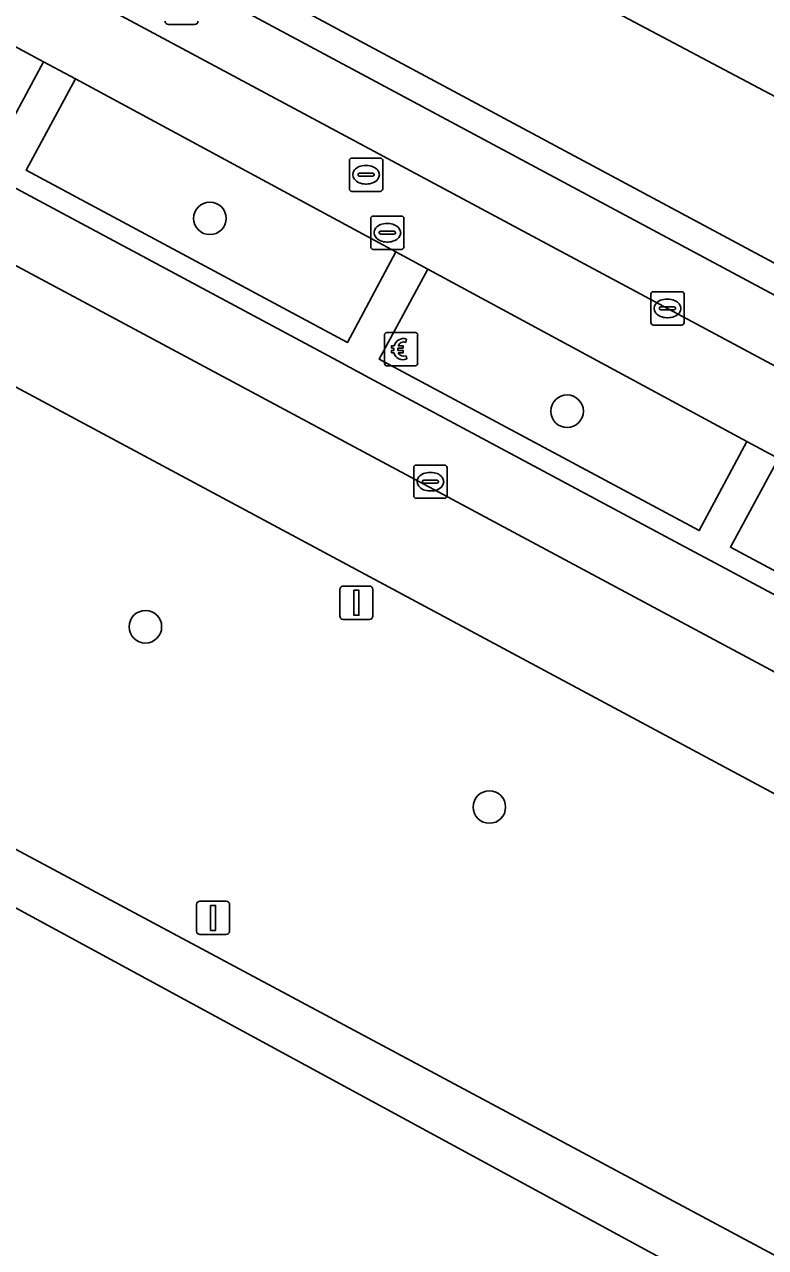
# Model space of a CAD drawing. Extents: x 159489 to 160304, y 383825 to 384531.
# Drawn here: x 159850 to 159872.27, y 383951.11 to 383987.85 of the extents above; entities that cross this region are included whole.
import ezdxf

# ---------------------------------------------------------------- set-up
doc = ezdxf.new("R2010")
doc.units = 0
for name, color, linetype in [('IMGEO_Berm_groen', 7, 'Continuous'), ('IMGEO_Betaalautomaat', 7, 'Continuous'), ('IMGEO_Boom', 7, 'Continuous'), ('IMGEO_Fietspad_gesloten', 7, 'Continuous'), ('IMGEO_Groenvoorziening', 7, 'Continuous'), ('IMGEO_Kolk', 7, 'Continuous'), ('IMGEO_Lichtmast', 7, 'Continuous'), ('IMGEO_Parkeervlak_open', 7, 'Continuous'), ('IMGEO_Rijbaan_lokaal_gesloten', 7, 'Continuous'), ('IMGEO_Rijbaan_lokaal_open', 7, 'Continuous'), ('IMGEO_Rioolput', 7, 'Continuous'), ('IMGEO_Voetpad_open', 7, 'Continuous')]:
    doc.layers.add(name, color=color, linetype=linetype)

msp = doc.modelspace()

# ---------------------------------------------------------------- linework, layer by layer
at = {"layer": 'IMGEO_Berm_groen'}
for points in [[(159850.571, 383986.729), (159841.218, 383991.773), (159839.666, 383989.023), (159849.088, 383983.983)], [(159851.529, 383986.212), (159850.047, 383983.47), (159859.709, 383978.302), (159861.157, 383981.018)], [(159871.712, 383975.325), (159862.126, 383980.496), (159860.661, 383977.793), (159870.281, 383972.648)], [(159882.211, 383969.662), (159872.663, 383974.812), (159871.217, 383972.147), (159880.814, 383967.014)]]:
    msp.add_lwpolyline(points, close=True, dxfattribs=at)
for points in [[(159898.39, 383949.315), (159887.722, 383956.4), (159884.338, 383958.42), (159840.297, 383982.009)], [(159834.494, 383971.943), (159837.777, 383969.747), (159842.117, 383967.14), (159893.167, 383939.859), (159893.426, 383939.792)]]:
    msp.add_lwpolyline(points, dxfattribs=at)
at = {"layer": 'IMGEO_Betaalautomaat'}
for p, q in [((159860.817, 383977.672), (159860.817, 383978.513)), ((159860.817, 383978.513), (159860.817, 383977.672)), ((159860.892, 383978.596), (159861.733, 383978.596)), ((159861.733, 383978.596), (159860.892, 383978.596)), ((159861.479, 383978.401), (159861.462, 383978.301)), ((159861.816, 383978.522), (159861.816, 383977.681)), ((159861.816, 383977.681), (159861.816, 383978.522)), ((159861.1, 383978.06), (159861.1, 383978.128)), ((159861.221, 383978.128), (159861.221, 383978.06)), ((159861.466, 383977.895), (159861.488, 383977.808)), ((159861.742, 383977.597), (159860.901, 383977.597)), ((159860.901, 383977.597), (159861.742, 383977.597))]:
    msp.add_line(p, q, dxfattribs=at)
for points in [[(159861.1, 383978.128), (159861.031, 383978.128), (159861.031, 383978.197), (159861.11, 383978.197)], [(159861.105, 383977.991), (159861.031, 383977.991), (159861.031, 383978.06), (159861.1, 383978.06)], [(159861.232, 383978.197), (159861.379, 383978.197), (159861.379, 383978.128), (159861.221, 383978.128)], [(159861.221, 383978.06), (159861.379, 383978.06), (159861.379, 383977.991), (159861.235, 383977.991)]]:
    msp.add_lwpolyline(points, dxfattribs=at)
for centre, radius, start, end in [((159860.895, 383978.519), 0.0779, 92.4484, 184.2845), ((159860.895, 383978.519), 0.0779, 92.4484, 184.2845), ((159861.393, 383978.121), 0.293, 73.014, 165.0139), ((159861.739, 383978.519), 0.0779, 2.4484, 94.2845), ((159861.739, 383978.519), 0.0779, 2.4484, 94.2845), ((159861.366, 383978.046), 0.267, 191.8096, 297.0389), ((159861.399, 383978.134), 0.179, 69.3236, 159.5683), ((159861.399, 383978.061), 0.179, 202.7625, 291.8693), ((159860.895, 383977.675), 0.0779, 182.4484, 274.2845), ((159860.895, 383977.675), 0.0779, 182.4484, 274.2845), ((159861.739, 383977.675), 0.0779, 272.4484, 4.2845), ((159861.739, 383977.675), 0.0779, 272.4484, 4.2845)]:
    msp.add_arc(centre, radius, start, end, dxfattribs=at)
at = {"layer": 'IMGEO_Boom'}
for centre in [(159855.571, 383982.025), (159866.307, 383976.234), (159853.632, 383969.76), (159863.972, 383964.345)]:
    msp.add_circle(centre, 0.489, dxfattribs=at)
at = {"layer": 'IMGEO_Fietspad_gesloten'}
for points in [[(159914.789, 383954.987), (159829.267, 384000.762), (159827.511, 384001.747), (159820.478, 384006.14), (159815.453, 384008.909), (159814.236, 384009.579), (159812.526, 384010.519), (159810.974, 384011.376), (159809.37, 384007.908)], [(159813.988, 383999.816), (159817.026, 383998.148), (159820.176, 384003.31), (159821.912, 384002.251), (159822.806, 384001.705), (159829.683, 383997.995), (159830.705, 383997.444), (159840.185, 383992.33), (159841.218, 383991.773), (159850.571, 383986.729), (159851.529, 383986.212), (159861.157, 383981.018), (159862.126, 383980.496), (159871.712, 383975.325), (159872.663, 383974.812), (159882.211, 383969.662), (159883.198, 383969.129), (159903.154, 383958.333), (159905.121, 383957.34), (159903.021, 383953.284)]]:
    msp.add_lwpolyline(points, dxfattribs=at)
at = {"layer": 'IMGEO_Groenvoorziening'}
msp.add_lwpolyline([(159833.623, 384000.986), (159833.449, 384000.644), (159914.348, 383957.355), (159917.967, 383963.931), (159926.977, 383980.784), (159923.758, 383982.469), (159924.418, 383983.659), (159923.163, 383984.322), (159922.762, 383983.587), (159923.422, 383983.268), (159922.699, 383982), (159926.104, 383980.377), (159914.162, 383958.38), (159910.232, 383960.503), (159906.502, 383962.5), (159847.363, 383994.162), (159843.388, 383996.29), (159837.377, 383999.508), (159836.092, 384000.196)], dxfattribs=at)
at = {"layer": 'IMGEO_Kolk'}
for p, q in [((159868.825, 383978.895), (159868.825, 383979.747)), ((159868.9, 383979.821), (159869.752, 383979.821)), ((159869.313, 383979.601), (159869.338, 383979.601)), ((159869.826, 383979.747), (159869.826, 383978.895)), ((159869.084, 383979.315), (159869.084, 383979.327)), ((159869.522, 383979.278), (159869.124, 383979.278)), ((159869.127, 383979.364), (159869.525, 383979.364)), ((159869.568, 383979.327), (159869.568, 383979.315)), ((159869.752, 383978.821), (159868.9, 383978.821)), ((159869.336, 383979.041), (159869.311, 383979.041)), ((159861.698, 383973.691), (159861.698, 383974.543)), ((159861.773, 383974.617), (159862.625, 383974.617)), ((159862.186, 383974.397), (159862.211, 383974.397)), ((159862.699, 383974.543), (159862.699, 383973.691)), ((159861.957, 383974.111), (159861.957, 383974.123)), ((159862.395, 383974.074), (159861.997, 383974.074)), ((159862, 383974.16), (159862.398, 383974.16)), ((159862.441, 383974.123), (159862.441, 383974.111)), ((159862.625, 383973.617), (159861.773, 383973.617)), ((159862.209, 383973.837), (159862.184, 383973.837))]:
    msp.add_line(p, q, dxfattribs=at)
for points in [[(159868.825, 383978.895), (159868.825, 383979.747)], [(159868.9, 383979.821), (159869.752, 383979.821)], [(159869.826, 383979.747), (159869.826, 383978.895)], [(159869.752, 383978.821), (159868.9, 383978.821)], [(159861.698, 383973.691), (159861.698, 383974.543)], [(159861.773, 383974.617), (159862.625, 383974.617)], [(159862.699, 383974.543), (159862.699, 383973.691)], [(159862.625, 383973.617), (159861.773, 383973.617)]]:
    msp.add_lwpolyline(points, dxfattribs=at)
for centre, radius, start, end in [((159868.902, 383979.745), 0.0765, 91.552, 178.448), ((159868.902, 383979.745), 0.0765, 91.552, 178.448), ((159869.75, 383979.745), 0.0765, 1.552, 88.448), ((159869.75, 383979.745), 0.0765, 1.552, 88.448), ((159869.124, 383979.324), 0.0403, 85.8775, 175.7526), ((159869.121, 383979.314), 0.0366, 178.938, 274.7102), ((159869.525, 383979.321), 0.043, 264.8664, 352.4533), ((159869.529, 383979.326), 0.0386, 1.7309, 96.639), ((159868.902, 383978.897), 0.0765, 181.552, 268.448), ((159868.902, 383978.897), 0.0765, 181.552, 268.448), ((159869.75, 383978.897), 0.0765, 271.552, 358.448), ((159869.75, 383978.897), 0.0765, 271.552, 358.448), ((159861.775, 383974.541), 0.0765, 91.552, 178.448), ((159861.775, 383974.541), 0.0765, 91.552, 178.448), ((159862.623, 383974.541), 0.0765, 1.552, 88.448), ((159862.623, 383974.541), 0.0765, 1.552, 88.448), ((159861.997, 383974.12), 0.0403, 85.8775, 175.7526), ((159861.994, 383974.11), 0.0366, 178.938, 274.7102), ((159862.398, 383974.117), 0.043, 264.8664, 352.4533), ((159862.402, 383974.122), 0.0386, 1.7309, 96.639), ((159861.775, 383973.693), 0.0765, 181.552, 268.448), ((159861.775, 383973.693), 0.0765, 181.552, 268.448), ((159862.623, 383973.693), 0.0765, 271.552, 358.448), ((159862.623, 383973.693), 0.0765, 271.552, 358.448)]:
    msp.add_arc(centre, radius, start, end, dxfattribs=at)
for centre, major_axis, ratio, start_param, end_param in [((159869.312, 383979.321), (-0.387, 0.002), 0.722429, 4.712389, 7.853982), ((159869.337, 383979.321), (-0.39, 0.002), 0.717154, 1.570796, 4.712389), ((159862.185, 383974.117), (-0.387, 0.002), 0.722429, 4.712389, 7.853982), ((159862.21, 383974.117), (-0.39, 0.002), 0.717154, 1.570796, 4.712389)]:
    msp.add_ellipse(centre, major_axis=major_axis, ratio=ratio, start_param=start_param, end_param=end_param, dxfattribs=at)
at = {"layer": 'IMGEO_Lichtmast'}
for p, q in [((159855.113, 383987.849), (159854.323, 383987.849)), ((159854.323, 383987.849), (159855.113, 383987.849)), ((159859.479, 383970.082), (159859.479, 383970.882)), ((159859.479, 383970.882), (159859.479, 383970.082)), ((159859.579, 383970.982), (159860.369, 383970.982)), ((159860.369, 383970.982), (159859.579, 383970.982)), ((159860.469, 383970.882), (159860.469, 383970.082)), ((159860.469, 383970.082), (159860.469, 383970.882)), ((159860.369, 383969.982), (159859.579, 383969.982)), ((159859.579, 383969.982), (159860.369, 383969.982)), ((159855.273, 383961.515), (159856.063, 383961.515)), ((159856.063, 383961.515), (159855.273, 383961.515)), ((159855.173, 383960.615), (159855.173, 383961.415)), ((159855.173, 383961.415), (159855.173, 383960.615)), ((159856.163, 383961.415), (159856.163, 383960.615)), ((159856.163, 383960.615), (159856.163, 383961.415)), ((159856.063, 383960.515), (159855.273, 383960.515)), ((159855.273, 383960.515), (159856.063, 383960.515))]:
    msp.add_line(p, q, dxfattribs=at)
for points in [[(159859.899, 383970.857), (159860.049, 383970.857), (159860.049, 383970.107), (159859.899, 383970.107), (159859.899, 383970.857)], [(159855.593, 383961.39), (159855.743, 383961.39), (159855.743, 383960.64), (159855.593, 383960.64), (159855.593, 383961.39)]]:
    msp.add_lwpolyline(points, dxfattribs=at)
for centre, start, end in [((159854.323, 383987.949), 180, 270), ((159854.323, 383987.949), 180, 270), ((159855.113, 383987.949), 270, 0), ((159855.113, 383987.949), 270, 0), ((159859.579, 383970.882), 90, 180), ((159859.579, 383970.882), 90, 180), ((159860.369, 383970.882), 0, 90), ((159860.369, 383970.882), 360, 90), ((159859.579, 383970.082), 180, 270), ((159859.579, 383970.082), 180, 270), ((159860.369, 383970.082), 270, 0), ((159860.369, 383970.082), 270, 0), ((159855.273, 383961.415), 90, 180), ((159855.273, 383961.415), 90, 180), ((159856.063, 383961.415), 0, 90), ((159856.063, 383961.415), 360, 90), ((159855.273, 383960.615), 180, 270), ((159855.273, 383960.615), 180, 270), ((159856.063, 383960.615), 270, 0), ((159856.063, 383960.615), 270, 0)]:
    msp.add_arc(centre, 0.1, start, end, dxfattribs=at)
at = {"layer": 'IMGEO_Parkeervlak_open'}
for points in [[(159886.391, 383963.306), (159881.461, 383965.945), (159880.517, 383966.45), (159870.915, 383971.59), (159869.982, 383972.089), (159860.361, 383977.239), (159859.412, 383977.747), (159849.749, 383982.919), (159848.79, 383983.432), (159839.355, 383988.472), (159838.32, 383989.025), (159828.817, 383994.101), (159827.794, 383994.648), (159822.471, 383997.491)], [(159819.409, 383996.962), (159818.858, 383997.143), (159888.304, 383959.967)], [(159867.655, 383988.277), (159902.095, 383970.059)]]:
    msp.add_lwpolyline(points, dxfattribs=at)
at = {"layer": 'IMGEO_Rijbaan_lokaal_gesloten'}
for points in [[(159894.038, 383956.983), (159888.304, 383959.967), (159818.858, 383997.143), (159817.026, 383998.148), (159813.988, 383999.816), (159807.388, 384003.387), (159806.748, 384003.729), (159805.35, 384001.759), (159804.829, 384001.025), (159805.338, 384000.752), (159812.369, 383997.007), (159815.473, 383995.315), (159817.15, 383994.385), (159829.147, 383987.972), (159829.21, 383987.938), (159831.517, 383986.727)], [(159831.585, 383986.668), (159840.297, 383982.009), (159884.338, 383958.42), (159887.722, 383956.4), (159898.39, 383949.315), (159900.857, 383953.92), (159894.038, 383956.983)], [(159825.806, 383975.989), (159822.105, 383977.909), (159816.156, 383980.809), (159812.47, 383982.439), (159811.402, 383982.967), (159810.655, 383983.37), (159808.942, 383984.326), (159805.834, 383985.948), (159805.451, 383985.323), (159892.323, 383938.219)], [(159892.323, 383938.219), (159893.167, 383939.859), (159842.117, 383967.14), (159837.777, 383969.747), (159825.915, 383975.968)]]:
    msp.add_lwpolyline(points, dxfattribs=at)
at = {"layer": 'IMGEO_Rijbaan_lokaal_open'}
for points in [[(159861.206, 383992.151), (159849.659, 383998.303), (159847.363, 383994.162), (159906.502, 383962.5), (159910.232, 383960.503), (159914.616, 383968.515), (159917.813, 383973.681), (159920.243, 383978.197), (159919.935, 383978.4), (159875.621, 384002.213), (159875.904, 384002.74)], [(159902.664, 383969.778), (159902.095, 383970.059), (159867.655, 383988.277), (159867.258, 383988.481)]]:
    msp.add_lwpolyline(points, dxfattribs=at)
at = {"layer": 'IMGEO_Rioolput'}
for p, q in [((159859.764, 383982.911), (159859.764, 383983.763)), ((159859.839, 383983.837), (159860.691, 383983.837)), ((159860.252, 383983.617), (159860.277, 383983.617)), ((159860.765, 383983.763), (159860.765, 383982.911)), ((159860.023, 383983.331), (159860.023, 383983.343)), ((159860.461, 383983.294), (159860.063, 383983.294)), ((159860.066, 383983.38), (159860.464, 383983.38)), ((159860.507, 383983.343), (159860.507, 383983.331)), ((159860.691, 383982.837), (159859.839, 383982.837)), ((159860.275, 383983.057), (159860.25, 383983.057)), ((159860.479, 383982.095), (159861.331, 383982.095)), ((159860.404, 383981.169), (159860.404, 383982.021)), ((159860.892, 383981.875), (159860.917, 383981.875)), ((159861.405, 383982.021), (159861.405, 383981.169)), ((159860.663, 383981.589), (159860.663, 383981.601)), ((159861.101, 383981.552), (159860.703, 383981.552)), ((159860.706, 383981.638), (159861.104, 383981.638)), ((159860.915, 383981.315), (159860.89, 383981.315)), ((159861.147, 383981.601), (159861.147, 383981.589)), ((159861.331, 383981.095), (159860.479, 383981.095))]:
    msp.add_line(p, q, dxfattribs=at)
for points in [[(159859.764, 383982.911), (159859.764, 383983.763)], [(159859.839, 383983.837), (159860.691, 383983.837)], [(159860.765, 383983.763), (159860.765, 383982.911)], [(159860.691, 383982.837), (159859.839, 383982.837)], [(159860.479, 383982.095), (159861.331, 383982.095)], [(159860.404, 383981.169), (159860.404, 383982.021)], [(159861.405, 383982.021), (159861.405, 383981.169)], [(159861.331, 383981.095), (159860.479, 383981.095)]]:
    msp.add_lwpolyline(points, dxfattribs=at)
for centre, radius, start, end in [((159859.841, 383983.761), 0.0765, 91.552, 178.448), ((159859.841, 383983.761), 0.0765, 91.552, 178.448), ((159860.689, 383983.761), 0.0765, 1.552, 88.448), ((159860.689, 383983.761), 0.0765, 1.552, 88.448), ((159860.063, 383983.34), 0.0403, 85.8775, 175.7526), ((159860.06, 383983.33), 0.0366, 178.938, 274.7102), ((159860.464, 383983.337), 0.043, 264.8664, 352.4533), ((159860.468, 383983.342), 0.0386, 1.7309, 96.639), ((159859.841, 383982.913), 0.0765, 181.552, 268.448), ((159859.841, 383982.913), 0.0765, 181.552, 268.448), ((159860.689, 383982.913), 0.0765, 271.552, 358.448), ((159860.689, 383982.913), 0.0765, 271.552, 358.448), ((159860.481, 383982.019), 0.0765, 91.552, 178.448), ((159860.481, 383982.019), 0.0765, 91.552, 178.448), ((159861.329, 383982.019), 0.0765, 1.552, 88.448), ((159861.329, 383982.019), 0.0765, 1.552, 88.448), ((159860.703, 383981.598), 0.0403, 85.8775, 175.7526), ((159860.7, 383981.588), 0.0366, 178.938, 274.7102), ((159861.104, 383981.595), 0.043, 264.8664, 352.4533), ((159861.108, 383981.6), 0.0386, 1.7309, 96.639), ((159860.481, 383981.171), 0.0765, 181.552, 268.448), ((159860.481, 383981.171), 0.0765, 181.552, 268.448), ((159861.329, 383981.171), 0.0765, 271.552, 358.448), ((159861.329, 383981.171), 0.0765, 271.552, 358.448)]:
    msp.add_arc(centre, radius, start, end, dxfattribs=at)
for centre, major_axis, ratio, start_param, end_param in [((159860.251, 383983.337), (-0.387, 0.002), 0.722429, 4.712389, 7.853982), ((159860.276, 383983.337), (-0.39, 0.002), 0.717154, 1.570796, 4.712389), ((159860.891, 383981.595), (-0.387, 0.002), 0.722429, 4.712389, 7.853982), ((159860.916, 383981.595), (-0.39, 0.002), 0.717154, 1.570796, 4.712389)]:
    msp.add_ellipse(centre, major_axis=major_axis, ratio=ratio, start_param=start_param, end_param=end_param, dxfattribs=at)
at = {"layer": 'IMGEO_Voetpad_open'}
for points in [[(159833.449, 384000.644), (159832.553, 384001.116), (159829.447, 384002.76), (159821.93, 384007.409), (159820.356, 384008.411), (159816.486, 384010.875), (159816.221, 384011.044), (159815.316, 384011.59), (159814.597, 384012.024), (159814.096, 384012.326), (159812.088, 384013.422), (159810.974, 384011.376), (159812.526, 384010.519), (159814.236, 384009.579), (159815.453, 384008.909), (159820.478, 384006.14), (159827.511, 384001.747), (159829.267, 384000.762), (159914.789, 383954.987)], [(159915.157, 383954.984), (159915.282, 383955.142), (159916.006, 383956.435), (159914.348, 383957.355), (159833.449, 384000.644)], [(159880.814, 383967.014), (159871.217, 383972.147), (159872.663, 383974.812), (159871.712, 383975.325), (159870.281, 383972.648), (159860.661, 383977.793), (159862.126, 383980.496), (159861.157, 383981.018), (159859.709, 383978.302), (159850.047, 383983.47), (159851.529, 383986.212), (159850.571, 383986.729), (159849.088, 383983.983)], [(159849.749, 383982.919), (159859.412, 383977.747), (159860.361, 383977.239), (159869.982, 383972.089), (159870.915, 383971.59), (159880.517, 383966.45)]]:
    msp.add_lwpolyline(points, dxfattribs=at)

doc.saveas('drawing.dxf')
